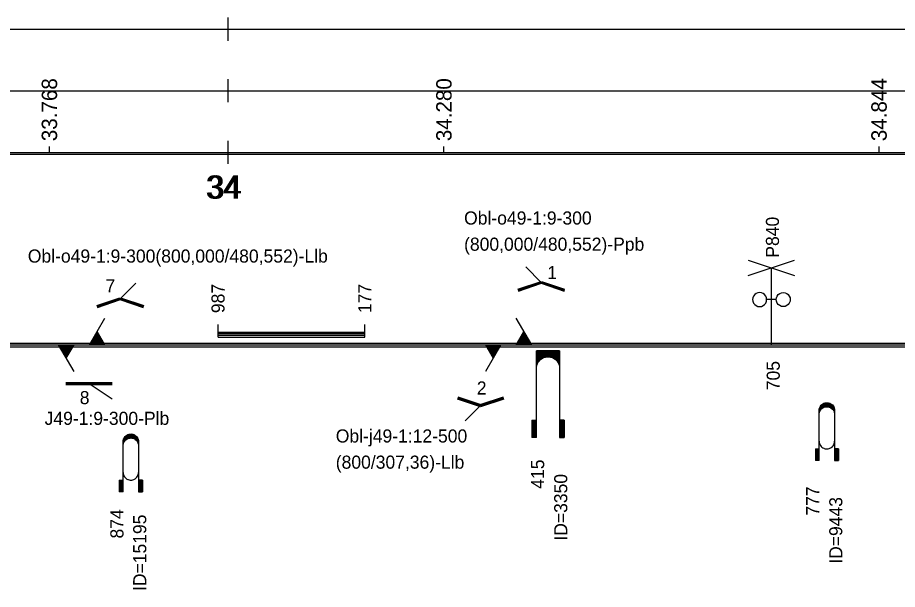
# Model space of a CAD drawing. Extents: x 2 to 10148, y 0 to 380.
# Drawn here: x 3672.6 to 3786.7, y 93.3 to 167.5 of the extents above; entities that cross this region are included whole.
import ezdxf

# ---------------------------------------------------------------- set-up
doc = ezdxf.new("R2010")
doc.units = 0
for name, color, linetype in [('CARA_S_OBJEKTY', 7, 'Continuous'), ('L_OBJEKTY_TEXT', 7, 'Continuous'), ('L_OBJEKTY_TVAR', 7, 'Continuous'), ('OBJEKTY_TEXT', 7, 'Continuous'), ('OBJEKTY_TVAR', 7, 'Continuous'), ('RYCHL_RASTR', 7, 'Continuous'), ('RYCHL_STAN', 7, 'Continuous'), ('STANIC_ZMEN_V', 7, 'Continuous')]:
    doc.layers.add(name, color=color, linetype=linetype)

msp = doc.modelspace()

# ---------------------------------------------------------------- linework, layer by layer
at = {"layer": 'CARA_S_OBJEKTY'}
for p, q in [((3155.54, 125.25), (4045.76, 125.25)), ((3155.54, 125), (4045.76, 125)), ((3155.54, 124.75), (4045.76, 124.75))]:
    msp.add_line(p, q, dxfattribs=at)
at = {"layer": 'L_OBJEKTY_TVAR'}
for p, q in [((3698.58, 126), (3698.58, 127.67)), ((3717.62, 126), (3717.62, 127.67)), ((3698.58, 126.67), (3717.62, 126.67)), ((3698.58, 126.5), (3717.62, 126.5)), ((3698.58, 126.25), (3717.62, 126.25)), ((3698.58, 126), (3717.62, 126))]:
    msp.add_line(p, q, dxfattribs=at)
at = {"layer": 'OBJEKTY_TVAR'}
for p, q in [((3767.39, 134), (3773.39, 136)), ((3767.39, 136), (3773.39, 134)), ((3740.53, 133.12), (3738.53, 135.12)), ((3770.39, 125), (3770.39, 135)), ((3685.9, 131), (3687.9, 133)), ((3737.49, 132.23), (3740.49, 133.23)), ((3737.53, 132.12), (3740.53, 133.12)), ((3737.56, 132), (3740.56, 133)), ((3740.49, 133), (3743.49, 132)), ((3740.53, 133.12), (3743.53, 132.12)), ((3740.56, 133.23), (3743.56, 132.23)), ((3768.07, 131.35), (3767.98, 131.13)), ((3768.22, 131.54), (3768.07, 131.35)), ((3768.41, 131.68), (3768.22, 131.54)), ((3768.63, 131.77), (3768.41, 131.68)), ((3768.86, 131.81), (3768.63, 131.77)), ((3769.1, 131.77), (3768.86, 131.81)), ((3769.32, 131.68), (3769.1, 131.77)), ((3769.51, 131.54), (3769.32, 131.68)), ((3769.65, 131.35), (3769.51, 131.54)), ((3769.74, 131.13), (3769.65, 131.35)), ((3771.04, 131.13), (3771.13, 131.35)), ((3771.13, 131.35), (3771.27, 131.54)), ((3771.27, 131.54), (3771.46, 131.68)), ((3771.46, 131.68), (3771.68, 131.77)), ((3771.68, 131.77), (3771.92, 131.81)), ((3771.92, 131.81), (3772.15, 131.77)), ((3772.15, 131.77), (3772.37, 131.68)), ((3772.37, 131.68), (3772.56, 131.54)), ((3772.56, 131.54), (3772.71, 131.35)), ((3772.71, 131.35), (3772.8, 131.13)), ((3682.86, 130.12), (3685.86, 131.12)), ((3682.9, 130), (3685.9, 131)), ((3682.94, 129.88), (3685.94, 130.88)), ((3685.86, 130.88), (3688.86, 129.88)), ((3685.9, 131), (3688.9, 130)), ((3685.94, 131.12), (3688.94, 130.12)), ((3767.98, 131.13), (3767.95, 130.89)), ((3767.95, 130.89), (3767.98, 130.66)), ((3767.98, 130.66), (3768.07, 130.44)), ((3768.07, 130.44), (3768.22, 130.25)), ((3768.22, 130.25), (3768.41, 130.1)), ((3769.32, 130.1), (3769.51, 130.25)), ((3769.51, 130.25), (3769.65, 130.44)), ((3769.65, 130.44), (3769.74, 130.66)), ((3769.77, 130.89), (3769.74, 131.13)), ((3769.74, 130.66), (3769.77, 130.89)), ((3771.01, 130.89), (3769.77, 130.89)), ((3771.01, 130.89), (3771.04, 131.13)), ((3771.04, 130.66), (3771.01, 130.89)), ((3771.13, 130.44), (3771.04, 130.66)), ((3771.27, 130.25), (3771.13, 130.44)), ((3771.46, 130.1), (3771.27, 130.25)), ((3772.56, 130.25), (3772.37, 130.1)), ((3772.71, 130.44), (3772.56, 130.25)), ((3772.8, 130.66), (3772.71, 130.44)), ((3772.8, 131.13), (3772.83, 130.89)), ((3772.83, 130.89), (3772.8, 130.66)), ((3768.41, 130.1), (3768.63, 130.01)), ((3768.63, 130.01), (3768.86, 129.98)), ((3768.86, 129.98), (3769.1, 130.01)), ((3769.1, 130.01), (3769.32, 130.1)), ((3771.68, 130.01), (3771.46, 130.1)), ((3771.92, 129.98), (3771.68, 130.01)), ((3772.15, 130.01), (3771.92, 129.98)), ((3772.37, 130.1), (3772.15, 130.01)), ((3681.9, 125), (3683.9, 128.46)), ((3739.28, 125), (3737.28, 128.46)), ((3683.9, 125), (3682.9, 126.73)), ((3737.28, 125), (3738.28, 126.73)), ((3682.7, 125), (3682.3, 125.69)), ((3682.85, 125), (3682.37, 125.82)), ((3683, 125), (3682.45, 125.95)), ((3683.15, 125), (3682.52, 126.08)), ((3683.3, 125), (3682.6, 126.21)), ((3683.45, 125), (3682.67, 126.34)), ((3683.6, 125), (3682.75, 126.47)), ((3683.75, 125), (3682.82, 126.6)), ((3737.43, 125), (3738.36, 126.6)), ((3737.58, 125), (3738.43, 126.47)), ((3737.73, 125), (3738.51, 126.34)), ((3737.88, 125), (3738.58, 126.21)), ((3738.03, 125), (3738.66, 126.08)), ((3738.18, 125), (3738.73, 125.95)), ((3738.33, 125), (3738.81, 125.82)), ((3738.48, 125), (3738.88, 125.69)), ((3677.85, 125), (3679.85, 121.54)), ((3678.05, 125), (3677.95, 124.83)), ((3678.2, 125), (3678.03, 124.7)), ((3678.35, 125), (3678.1, 124.57)), ((3678.5, 125), (3678.18, 124.44)), ((3678.65, 125), (3678.25, 124.31)), ((3678.8, 125), (3678.33, 124.18)), ((3678.95, 125), (3678.4, 124.05)), ((3679.1, 125), (3678.48, 123.92)), ((3679.25, 125), (3678.55, 123.79)), ((3679.4, 125), (3678.63, 123.66)), ((3679.55, 125), (3678.7, 123.53)), ((3679.7, 125), (3678.78, 123.4)), ((3679.85, 125), (3678.85, 123.27)), ((3682.1, 125), (3682, 125.17)), ((3682.25, 125), (3682.07, 125.3)), ((3682.4, 125), (3682.15, 125.43)), ((3682.55, 125), (3682.22, 125.56)), ((3733.27, 125), (3734.27, 123.27)), ((3735.27, 125), (3733.27, 121.54)), ((3733.42, 125), (3734.34, 123.4)), ((3733.57, 125), (3734.42, 123.53)), ((3733.72, 125), (3734.49, 123.66)), ((3733.87, 125), (3734.57, 123.79)), ((3734.02, 125), (3734.64, 123.92)), ((3734.17, 125), (3734.72, 124.05)), ((3734.32, 125), (3734.79, 124.18)), ((3734.47, 125), (3734.87, 124.31)), ((3734.62, 125), (3734.94, 124.44)), ((3734.77, 125), (3735.02, 124.57)), ((3734.92, 125), (3735.09, 124.7)), ((3735.07, 125), (3735.17, 124.83)), ((3738.63, 125), (3738.96, 125.56)), ((3738.78, 125), (3739.03, 125.43)), ((3738.93, 125), (3739.11, 125.3)), ((3739.08, 125), (3739.18, 125.17)), ((3739.9, 113), (3739.9, 124.25)), ((3742.9, 124.25), (3739.9, 124.25)), ((3739.9, 124.17), (3742.9, 124.17)), ((3739.9, 124.1), (3742.9, 124.1)), ((3739.9, 124.02), (3742.9, 124.02)), ((3739.9, 123.95), (3742.9, 123.95)), ((3739.9, 123.87), (3742.9, 123.87)), ((3739.9, 123.8), (3742.9, 123.8)), ((3739.9, 123.72), (3742.9, 123.72)), ((3739.9, 123.65), (3742.9, 123.65)), ((3739.9, 123.57), (3742.9, 123.57)), ((3739.9, 123.5), (3742.9, 123.5)), ((3739.9, 123.42), (3741.06, 123.42)), ((3739.9, 123.35), (3740.82, 123.35)), ((3740.67, 123.27), (3740.82, 123.35)), ((3740.82, 123.35), (3741.06, 123.42)), ((3741.06, 123.42), (3741.27, 123.46)), ((3741.27, 123.46), (3741.52, 123.46)), ((3741.52, 123.46), (3741.66, 123.44)), ((3741.66, 123.44), (3741.74, 123.42)), ((3741.74, 123.42), (3742.9, 123.42)), ((3741.74, 123.42), (3741.98, 123.35)), ((3741.98, 123.35), (3742.9, 123.35)), ((3741.98, 123.35), (3742.13, 123.27)), ((3742.9, 124.25), (3742.9, 113)), ((3739.9, 123.27), (3740.67, 123.27)), ((3739.9, 123.2), (3740.55, 123.2)), ((3739.9, 123.12), (3740.45, 123.12)), ((3739.9, 123.05), (3740.36, 123.05)), ((3739.9, 122.97), (3740.29, 122.97)), ((3739.9, 122.9), (3740.23, 122.9)), ((3739.9, 122.82), (3740.17, 122.82)), ((3739.9, 122.75), (3740.12, 122.75)), ((3739.9, 122.67), (3740.08, 122.67)), ((3739.9, 122.6), (3740.04, 122.6)), ((3739.9, 122.52), (3740.01, 122.52)), ((3739.9, 122.45), (3739.98, 122.45)), ((3739.9, 122.37), (3739.96, 122.37)), ((3739.9, 122.3), (3739.94, 122.3)), ((3739.9, 122.22), (3739.92, 122.22)), ((3739.91, 122.11), (3739.93, 122.28)), ((3739.93, 122.28), (3739.98, 122.46)), ((3739.98, 122.46), (3740.05, 122.61)), ((3740.05, 122.61), (3740.12, 122.75)), ((3740.12, 122.75), (3740.23, 122.9)), ((3740.23, 122.9), (3740.36, 123.05)), ((3740.36, 123.05), (3740.44, 123.12)), ((3740.44, 123.12), (3740.54, 123.19)), ((3740.54, 123.19), (3740.67, 123.27)), ((3742.13, 123.27), (3742.9, 123.27)), ((3742.13, 123.27), (3742.25, 123.2)), ((3742.25, 123.2), (3742.9, 123.2)), ((3742.25, 123.2), (3742.35, 123.12)), ((3742.35, 123.12), (3742.9, 123.12)), ((3742.35, 123.12), (3742.44, 123.05)), ((3742.44, 123.05), (3742.9, 123.05)), ((3742.44, 123.05), (3742.51, 122.97)), ((3742.51, 122.97), (3742.9, 122.97)), ((3742.51, 122.97), (3742.57, 122.9)), ((3742.57, 122.9), (3742.89, 122.9)), ((3742.57, 122.9), (3742.63, 122.82)), ((3742.63, 122.82), (3742.9, 122.82)), ((3742.63, 122.82), (3742.72, 122.67)), ((3742.68, 122.75), (3742.9, 122.75)), ((3742.72, 122.67), (3742.9, 122.67)), ((3742.72, 122.67), (3742.79, 122.52)), ((3742.76, 122.6), (3742.9, 122.6)), ((3742.79, 122.52), (3742.9, 122.52)), ((3742.79, 122.52), (3742.84, 122.37)), ((3742.82, 122.45), (3742.9, 122.45)), ((3742.84, 122.37), (3742.9, 122.37)), ((3742.84, 122.37), (3742.88, 122.22)), ((3742.86, 122.3), (3742.9, 122.3)), ((3742.88, 122.22), (3742.9, 122.22)), ((3742.88, 122.22), (3742.9, 121.97)), ((3742.89, 122.15), (3742.9, 122.15)), ((3678.85, 120.12), (3684.85, 120.12)), ((3678.85, 120), (3684.85, 120)), ((3678.85, 119.88), (3684.85, 119.88)), ((3681.85, 120), (3684.85, 118)), ((3729.61, 118.01), (3732.61, 117.01)), ((3729.65, 118.13), (3732.65, 117.13)), ((3729.69, 118.25), (3732.69, 117.25)), ((3732.61, 117.25), (3735.61, 118.25)), ((3732.65, 117.13), (3735.65, 118.13)), ((3732.69, 117.01), (3735.69, 118.01)), ((3732.65, 117.13), (3730.65, 115.13)), ((3776.59, 116.5), (3776.6, 116.65)), ((3776.59, 116.55), (3776.77, 116.55)), ((3776.59, 110), (3776.59, 116.5)), ((3776.59, 116.5), (3776.74, 116.5)), ((3776.59, 116.45), (3776.71, 116.45)), ((3776.6, 116.65), (3776.64, 116.81)), ((3776.6, 116.65), (3776.85, 116.65)), ((3776.6, 116.6), (3776.81, 116.6)), ((3776.61, 116.7), (3776.9, 116.7)), ((3776.62, 116.75), (3776.96, 116.75)), ((3776.64, 116.81), (3776.7, 116.95)), ((3776.64, 116.8), (3777.02, 116.8)), ((3776.65, 116.85), (3777.1, 116.85)), ((3776.67, 116.9), (3777.21, 116.9)), ((3776.7, 116.95), (3776.76, 117.06)), ((3776.7, 116.95), (3777.36, 116.95)), ((3776.7, 116.43), (3776.76, 116.53)), ((3776.72, 117), (3778.46, 117)), ((3776.75, 117.05), (3778.43, 117.05)), ((3776.76, 117.06), (3776.85, 117.18)), ((3776.76, 116.53), (3776.85, 116.65)), ((3776.79, 117.1), (3778.39, 117.1)), ((3776.83, 117.15), (3778.35, 117.15)), ((3776.85, 117.18), (3776.94, 117.26)), ((3776.85, 116.65), (3776.94, 116.74)), ((3776.88, 117.2), (3778.3, 117.2)), ((3776.93, 117.25), (3778.25, 117.25)), ((3776.94, 117.26), (3777.07, 117.35)), ((3776.94, 116.74), (3777.07, 116.83)), ((3776.99, 117.3), (3778.19, 117.3)), ((3777.06, 117.35), (3778.12, 117.35)), ((3777.07, 117.35), (3777.2, 117.42)), ((3777.07, 116.83), (3777.2, 116.9)), ((3777.15, 117.4), (3778.03, 117.4)), ((3777.2, 117.42), (3777.23, 117.43)), ((3777.2, 116.9), (3777.23, 116.91)), ((3777.23, 117.43), (3777.35, 117.47)), ((3777.23, 116.91), (3777.35, 116.95)), ((3777.28, 117.45), (3777.9, 117.45)), ((3777.35, 117.47), (3777.49, 117.49)), ((3777.35, 116.95), (3777.49, 116.97)), ((3777.49, 117.49), (3777.6, 117.5)), ((3777.49, 116.97), (3777.6, 116.98)), ((3777.6, 117.5), (3777.73, 117.49)), ((3777.6, 116.98), (3777.73, 116.97)), ((3777.73, 117.49), (3777.86, 117.46)), ((3777.73, 116.97), (3777.86, 116.94)), ((3777.82, 116.95), (3778.48, 116.95)), ((3777.86, 117.46), (3777.97, 117.43)), ((3777.86, 116.94), (3777.97, 116.9)), ((3777.97, 117.43), (3778.08, 117.37)), ((3777.97, 116.9), (3778.08, 116.85)), ((3777.97, 116.9), (3778.51, 116.9)), ((3778.08, 117.37), (3778.15, 117.32)), ((3778.08, 116.85), (3778.53, 116.85)), ((3778.08, 116.85), (3778.15, 116.8)), ((3778.15, 117.32), (3778.3, 117.21)), ((3778.15, 116.8), (3778.3, 116.68)), ((3778.16, 116.8), (3778.54, 116.8)), ((3778.22, 116.75), (3778.56, 116.75)), ((3778.28, 116.7), (3778.57, 116.7)), ((3778.3, 117.21), (3778.38, 117.11)), ((3778.3, 116.68), (3778.38, 116.59)), ((3778.33, 116.65), (3778.58, 116.65)), ((3778.37, 116.6), (3778.58, 116.6)), ((3778.38, 117.11), (3778.47, 116.98)), ((3778.38, 116.59), (3778.47, 116.46)), ((3778.41, 116.55), (3778.59, 116.55)), ((3778.44, 116.5), (3778.59, 116.5)), ((3778.47, 116.98), (3778.51, 116.89)), ((3778.47, 116.46), (3778.51, 116.37)), ((3778.47, 116.45), (3778.59, 116.45)), ((3778.51, 116.89), (3778.55, 116.77)), ((3778.55, 116.77), (3778.58, 116.65)), ((3778.58, 116.65), (3778.59, 116.56)), ((3778.59, 116.56), (3778.59, 116.5)), ((3778.59, 116.5), (3778.59, 110)), ((3776.59, 116.4), (3776.68, 116.4)), ((3776.59, 116.35), (3776.66, 116.35)), ((3776.59, 116.3), (3776.64, 116.3)), ((3776.59, 116.25), (3776.63, 116.25)), ((3776.59, 116.2), (3776.62, 116.2)), ((3776.59, 116.15), (3776.61, 116.15)), ((3776.59, 115.98), (3776.6, 116.13)), ((3776.59, 116.1), (3776.6, 116.1)), ((3776.6, 116.13), (3776.64, 116.28)), ((3776.64, 116.28), (3776.7, 116.43)), ((3778.5, 116.4), (3778.59, 116.4)), ((3778.51, 116.37), (3778.55, 116.24)), ((3778.52, 116.35), (3778.59, 116.35)), ((3778.54, 116.3), (3778.59, 116.3)), ((3778.55, 116.25), (3778.59, 116.25)), ((3778.55, 116.24), (3778.58, 116.13)), ((3778.56, 116.2), (3778.59, 116.2)), ((3778.57, 116.15), (3778.59, 116.15)), ((3778.58, 116.13), (3778.59, 116.03)), ((3778.58, 116.1), (3778.59, 116.1)), ((3778.59, 116.03), (3778.59, 115.98)), ((3739.3, 115.25), (3739.9, 115.25)), ((3739.3, 115.25), (3739.3, 113)), ((3739.37, 115.25), (3739.37, 113)), ((3739.45, 115.25), (3739.45, 113)), ((3739.52, 115.25), (3739.52, 113)), ((3739.6, 115.25), (3739.6, 113)), ((3739.67, 115.25), (3739.67, 113)), ((3739.75, 115.25), (3739.75, 113)), ((3739.82, 115.25), (3739.82, 113)), ((3743.5, 115.25), (3742.9, 115.25)), ((3742.98, 115.25), (3742.98, 113)), ((3743.05, 115.25), (3743.05, 113)), ((3743.13, 115.25), (3743.13, 113)), ((3743.2, 115.25), (3743.2, 113)), ((3743.28, 115.25), (3743.28, 113)), ((3743.35, 115.25), (3743.35, 113)), ((3743.43, 115.25), (3743.43, 113)), ((3743.5, 115.25), (3743.5, 113)), ((3686.44, 113), (3686.53, 113.12)), ((3686.47, 113.04), (3688.07, 113.04)), ((3686.51, 113.09), (3688.03, 113.09)), ((3686.53, 113.12), (3686.62, 113.2)), ((3686.56, 113.14), (3687.98, 113.14)), ((3686.61, 113.19), (3687.93, 113.19)), ((3686.62, 113.2), (3686.75, 113.29)), ((3686.67, 113.24), (3687.87, 113.24)), ((3686.74, 113.29), (3687.8, 113.29)), ((3686.75, 113.29), (3686.88, 113.36)), ((3686.83, 113.34), (3687.71, 113.34)), ((3686.88, 113.36), (3686.91, 113.37)), ((3686.91, 113.37), (3687.03, 113.41)), ((3686.96, 113.39), (3687.58, 113.39)), ((3687.03, 113.41), (3687.17, 113.43)), ((3687.17, 113.43), (3687.28, 113.44)), ((3687.28, 113.44), (3687.41, 113.43)), ((3687.41, 113.43), (3687.54, 113.4)), ((3687.54, 113.4), (3687.65, 113.37)), ((3687.65, 113.37), (3687.76, 113.31)), ((3687.76, 113.31), (3687.83, 113.26)), ((3687.83, 113.26), (3687.98, 113.15)), ((3687.98, 113.15), (3688.06, 113.05)), ((3688.06, 113.05), (3688.15, 112.92)), ((3686.27, 112.44), (3686.28, 112.59)), ((3686.27, 112.49), (3686.45, 112.49)), ((3686.27, 105.94), (3686.27, 112.44)), ((3686.27, 112.44), (3686.42, 112.44)), ((3686.27, 112.39), (3686.39, 112.39)), ((3686.27, 112.34), (3686.36, 112.34)), ((3686.27, 112.29), (3686.34, 112.29)), ((3686.27, 112.24), (3686.32, 112.24)), ((3686.27, 112.19), (3686.31, 112.19)), ((3686.27, 112.14), (3686.3, 112.14)), ((3686.27, 112.09), (3686.29, 112.09)), ((3686.27, 111.92), (3686.28, 112.07)), ((3686.27, 112.04), (3686.28, 112.04)), ((3686.28, 112.59), (3686.32, 112.75)), ((3686.28, 112.59), (3686.53, 112.59)), ((3686.28, 112.54), (3686.49, 112.54)), ((3686.28, 112.07), (3686.32, 112.22)), ((3686.29, 112.64), (3686.58, 112.64)), ((3686.3, 112.69), (3686.64, 112.69)), ((3686.32, 112.75), (3686.38, 112.89)), ((3686.32, 112.74), (3686.7, 112.74)), ((3686.32, 112.22), (3686.38, 112.37)), ((3686.33, 112.79), (3686.78, 112.79)), ((3686.35, 112.84), (3686.89, 112.84)), ((3686.38, 112.89), (3686.44, 113)), ((3686.38, 112.89), (3687.04, 112.89)), ((3686.38, 112.37), (3686.44, 112.47)), ((3686.4, 112.94), (3688.14, 112.94)), ((3686.43, 112.99), (3688.11, 112.99)), ((3686.44, 112.47), (3686.53, 112.59)), ((3686.53, 112.59), (3686.62, 112.68)), ((3686.62, 112.68), (3686.75, 112.77)), ((3686.75, 112.77), (3686.88, 112.84)), ((3686.88, 112.84), (3686.91, 112.85)), ((3686.91, 112.85), (3687.03, 112.89)), ((3687.03, 112.89), (3687.17, 112.91)), ((3687.17, 112.91), (3687.28, 112.92)), ((3687.28, 112.92), (3687.41, 112.91)), ((3687.41, 112.91), (3687.54, 112.88)), ((3687.5, 112.89), (3688.16, 112.89)), ((3687.54, 112.88), (3687.65, 112.84)), ((3687.65, 112.84), (3687.76, 112.79)), ((3687.65, 112.84), (3688.19, 112.84)), ((3687.76, 112.79), (3688.21, 112.79)), ((3687.76, 112.79), (3687.83, 112.74)), ((3687.83, 112.74), (3687.98, 112.62)), ((3687.84, 112.74), (3688.22, 112.74)), ((3687.9, 112.69), (3688.24, 112.69)), ((3687.96, 112.64), (3688.25, 112.64)), ((3687.98, 112.62), (3688.06, 112.53)), ((3688.01, 112.59), (3688.26, 112.59)), ((3688.05, 112.54), (3688.26, 112.54)), ((3688.06, 112.53), (3688.15, 112.4)), ((3688.09, 112.49), (3688.27, 112.49)), ((3688.12, 112.44), (3688.27, 112.44)), ((3688.15, 112.92), (3688.19, 112.83)), ((3688.15, 112.4), (3688.19, 112.31)), ((3688.15, 112.39), (3688.27, 112.39)), ((3688.18, 112.34), (3688.27, 112.34)), ((3688.19, 112.83), (3688.23, 112.71)), ((3688.19, 112.31), (3688.23, 112.18)), ((3688.2, 112.29), (3688.27, 112.29)), ((3688.22, 112.24), (3688.27, 112.24)), ((3688.23, 112.71), (3688.26, 112.59)), ((3688.23, 112.19), (3688.27, 112.19)), ((3688.23, 112.18), (3688.26, 112.07)), ((3688.24, 112.14), (3688.27, 112.14)), ((3688.25, 112.09), (3688.27, 112.09)), ((3688.26, 112.59), (3688.27, 112.5)), ((3688.26, 112.07), (3688.27, 111.97)), ((3688.26, 112.04), (3688.27, 112.04)), ((3688.27, 112.5), (3688.27, 112.44)), ((3688.27, 112.44), (3688.27, 105.94)), ((3688.27, 111.97), (3688.27, 111.92)), ((3739.9, 113), (3739.3, 113)), ((3742.9, 113), (3743.5, 113)), ((3776.59, 112.5), (3776.6, 112.35)), ((3776.6, 112.35), (3776.64, 112.2)), ((3776.64, 112.2), (3776.7, 112.05)), ((3776.7, 112.05), (3776.76, 111.95)), ((3776.76, 111.95), (3776.85, 111.83)), ((3778.3, 111.8), (3778.38, 111.9)), ((3778.38, 111.9), (3778.47, 112.02)), ((3778.47, 112.02), (3778.51, 112.11)), ((3778.51, 112.11), (3778.55, 112.24)), ((3778.55, 112.24), (3778.58, 112.35)), ((3778.58, 112.35), (3778.59, 112.45)), ((3778.59, 112.45), (3778.59, 112.5)), ((3776.09, 111.5), (3776.59, 111.5)), ((3776.09, 111.5), (3776.09, 110)), ((3776.14, 111.5), (3776.14, 110)), ((3776.19, 111.5), (3776.19, 110)), ((3776.24, 111.5), (3776.24, 110)), ((3776.29, 111.5), (3776.29, 110)), ((3776.34, 111.5), (3776.34, 110)), ((3776.39, 111.5), (3776.39, 110)), ((3776.44, 111.5), (3776.44, 110)), ((3776.49, 111.5), (3776.49, 110)), ((3776.54, 111.5), (3776.54, 110)), ((3776.85, 111.83), (3776.94, 111.74)), ((3776.94, 111.74), (3777.07, 111.65)), ((3777.07, 111.65), (3777.2, 111.58)), ((3777.2, 111.58), (3777.23, 111.57)), ((3777.23, 111.57), (3777.35, 111.53)), ((3777.35, 111.53), (3777.49, 111.51)), ((3777.49, 111.51), (3777.6, 111.5)), ((3777.6, 111.5), (3777.73, 111.51)), ((3777.73, 111.51), (3777.86, 111.54)), ((3777.86, 111.54), (3777.97, 111.58)), ((3777.97, 111.58), (3778.08, 111.63)), ((3778.08, 111.63), (3778.15, 111.68)), ((3778.15, 111.68), (3778.3, 111.8)), ((3779.09, 111.5), (3778.59, 111.5)), ((3778.64, 111.5), (3778.64, 110)), ((3778.69, 111.5), (3778.69, 110)), ((3778.74, 111.5), (3778.74, 110)), ((3778.79, 111.5), (3778.79, 110)), ((3778.84, 111.5), (3778.84, 110)), ((3778.89, 111.5), (3778.89, 110)), ((3778.94, 111.5), (3778.94, 110)), ((3778.99, 111.5), (3778.99, 110)), ((3779.04, 111.5), (3779.04, 110)), ((3779.09, 111.5), (3779.09, 110)), ((3776.59, 110), (3776.09, 110)), ((3778.59, 110), (3779.09, 110)), ((3685.77, 107.44), (3686.27, 107.44)), ((3685.77, 107.44), (3685.77, 105.94)), ((3685.82, 107.44), (3685.82, 105.94)), ((3685.87, 107.44), (3685.87, 105.94)), ((3685.92, 107.44), (3685.92, 105.94)), ((3685.97, 107.44), (3685.97, 105.94)), ((3686.02, 107.44), (3686.02, 105.94)), ((3686.07, 107.44), (3686.07, 105.94)), ((3686.12, 107.44), (3686.12, 105.94)), ((3686.17, 107.44), (3686.17, 105.94)), ((3686.22, 107.44), (3686.22, 105.94)), ((3686.27, 108.44), (3686.28, 108.29)), ((3686.28, 108.29), (3686.32, 108.14)), ((3686.32, 108.14), (3686.38, 107.99)), ((3686.38, 107.99), (3686.44, 107.89)), ((3686.44, 107.89), (3686.53, 107.77)), ((3686.53, 107.77), (3686.62, 107.68)), ((3686.62, 107.68), (3686.75, 107.59)), ((3686.75, 107.59), (3686.88, 107.52)), ((3686.88, 107.52), (3686.91, 107.51)), ((3686.91, 107.51), (3687.03, 107.47)), ((3687.03, 107.47), (3687.17, 107.45)), ((3687.17, 107.45), (3687.28, 107.44)), ((3687.28, 107.44), (3687.41, 107.45)), ((3687.41, 107.45), (3687.54, 107.48)), ((3687.54, 107.48), (3687.65, 107.52)), ((3687.65, 107.52), (3687.76, 107.57)), ((3687.76, 107.57), (3687.83, 107.62)), ((3687.83, 107.62), (3687.98, 107.74)), ((3687.98, 107.74), (3688.06, 107.84)), ((3688.06, 107.84), (3688.15, 107.96)), ((3688.15, 107.96), (3688.19, 108.05)), ((3688.19, 108.05), (3688.23, 108.18)), ((3688.23, 108.18), (3688.26, 108.29)), ((3688.26, 108.29), (3688.27, 108.39)), ((3688.27, 108.39), (3688.27, 108.44)), ((3688.77, 107.44), (3688.27, 107.44)), ((3688.32, 107.44), (3688.32, 105.94)), ((3688.37, 107.44), (3688.37, 105.94)), ((3688.42, 107.44), (3688.42, 105.94)), ((3688.47, 107.44), (3688.47, 105.94)), ((3688.52, 107.44), (3688.52, 105.94)), ((3688.57, 107.44), (3688.57, 105.94)), ((3688.62, 107.44), (3688.62, 105.94)), ((3688.67, 107.44), (3688.67, 105.94)), ((3688.72, 107.44), (3688.72, 105.94)), ((3688.77, 107.44), (3688.77, 105.94)), ((3686.27, 105.94), (3685.77, 105.94)), ((3688.27, 105.94), (3688.77, 105.94))]:
    msp.add_line(p, q, dxfattribs=at)
at = {"layer": 'RYCHL_RASTR'}
for p, q in [((3699.91, 164.5), (3699.91, 167.5)), ((3155.54, 166), (4047.1, 166)), ((3699.91, 156.5), (3699.91, 159.5)), ((3155.54, 158), (4047.25, 158)), ((3699.91, 148.5), (3699.91, 151.5)), ((3155.54, 150), (4045.76, 150)), ((3155.54, 149.75), (4045.76, 149.75))]:
    msp.add_line(p, q, dxfattribs=at)
at = {"layer": 'STANIC_ZMEN_V'}
for p, q in [((3676.7, 150), (3676.7, 150.75)), ((3727.89, 150), (3727.89, 150.75)), ((3784.35, 150), (3784.35, 150.75))]:
    msp.add_line(p, q, dxfattribs=at)

# ---------------------------------------------------------------- texts
at = {"layer": 'L_OBJEKTY_TEXT'}
for s, p in [('987', (3699.43, 129.13)), ('177', (3718.47, 129.13))]:
    msp.add_text(s, height=1.7, rotation=90, dxfattribs=at).set_placement(p)
at = {"layer": 'OBJEKTY_TEXT'}
for s, p in [('Obl-o49-1:9-300', (3730.51, 140.63)), ('(800,000/480,552)-Ppb', (3730.51, 137.23)), ('Obl-o49-1:9-300(800,000/480,552)-Llb', (3673.9, 135.69)), ('1', (3741.3, 133.54)), ('7', (3683.98, 131.82)), ('2', (3732.16, 118.56)), ('8', (3680.64, 117.31)), ('J49-1:9-300-Plb', (3676.08, 114.62)), ('Obl-j49-1:12-500', (3713.86, 112.33)), ('(800/307,36)-Llb', (3713.86, 108.93))]:
    msp.add_text(s, height=1.7, dxfattribs=at).set_placement(p)
for s, p in [('P840', (3771.37, 136.33)), ('705', (3771.47, 119.12)), ('415', (3740.9, 106.33)), ('ID=3350', (3743.9, 99.59)), ('777', (3776.59, 102.83)), ('ID=9443', (3779.59, 96.59)), ('874', (3686.31, 99.87)), ('ID=15195', (3689.27, 93.05))]:
    msp.add_text(s, height=1.7, rotation=90, dxfattribs=at).set_placement(p)
at = {"layer": 'RYCHL_STAN'}
for p in [(3696.97, 144), (3697.22, 144)]:
    msp.add_text('34', height=3, dxfattribs=at).set_placement(p)
at = {"layer": 'STANIC_ZMEN_V'}
for s, p in [('33.768', (3677.7, 151.45)), ('34.280', (3728.89, 151.45)), ('34.844', (3785.35, 151.45))]:
    msp.add_text(s, height=2, rotation=90, dxfattribs=at).set_placement(p)

doc.saveas('drawing.dxf')
